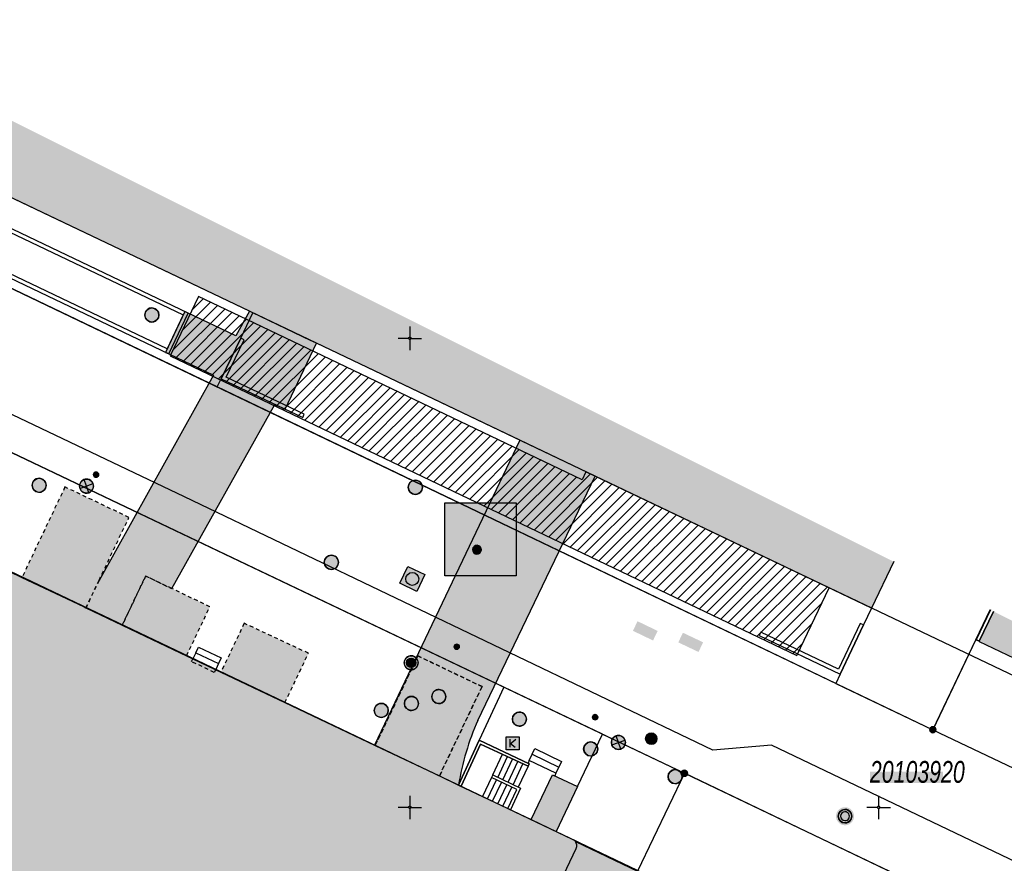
# Model space of a CAD drawing. Header units: metres. Extents: x 2695560 to 2696939, y 1260491 to 1262050.
# Tile 954 of 1005: x 2696630 to 2696683, y 1261772 to 1261817. Entities that reach past the tile are written whole.
import ezdxf

# ---------------------------------------------------------------- set-up
doc = ezdxf.new("R2010")
doc.units = ezdxf.units.M
doc.linetypes.add('AUSGEZOGEN', pattern=[0])
doc.linetypes.add('VERDECKT2_S2', pattern=[0.36, 0.2, -0.16])
for name, color, linetype in [('XR$1$AV_Flächen (EO)', 7, 'AUSGEZOGEN'), ('XR$1$AV_Gebäudeflächen (BB)', 7, 'AUSGEZOGEN'), ('XR$1$AV_Gebäudeflächen (EO)', 7, 'AUSGEZOGEN'), ('XR$1$AV_Gebäudeflächen ut.', 7, 'AUSGEZOGEN'), ('XR$1$AV_Grenzpunkte', 7, 'AUSGEZOGEN'), ('XR$1$AV_Koordinatennetzpunkte', 7, 'AUSGEZOGEN'), ('XR$1$AV_Lagefixpunkt-Nr.', 7, 'AUSGEZOGEN'), ('XR$1$AV_Lagefixpunkte', 7, 'AUSGEZOGEN'), ('XR$1$AV_Linien (BB)', 7, 'AUSGEZOGEN'), ('XR$1$AV_Linien (EO)', 7, 'AUSGEZOGEN'), ('XR$1$AV_Proj. ut. Gebäude', 7, 'AUSGEZOGEN'), ('XR$1$AW_LK_Schachtdeckel', 24, 'AUSGEZOGEN'), ('XR$1$EW_LK_Bauwerk_FL_Linie_Punkt', 1, 'AUSGEZOGEN'), ('XR$1$EW_LK_Knoten', 1, 'AUSGEZOGEN'), ('XR$1$Liegenschaftsgrenzen', 7, 'AUSGEZOGEN'), ('XR$1$PFAV', 255, 'AUSGEZOGEN'), ('XR$1$PFAW', 255, 'AUSGEZOGEN'), ('XR$1$PFEW', 255, 'AUSGEZOGEN'), ('XR$1$PFWA', 255, 'AUSGEZOGEN'), ('XR$1$PFWFM', 255, 'AUSGEZOGEN'), ('XR$1$RAEW', 8, 'AUSGEZOGEN'), ('XR$1$RP_Abstandslinie', 7, 'AUSGEZOGEN'), ('XR$1$TV_LK_KNOTEN', 92, 'AUSGEZOGEN'), ('XR$1$WA_LK_Absperrarmatur', 171, 'AUSGEZOGEN'), ('XR$1$WA_LK_Hydrant', 171, 'AUSGEZOGEN')]:
    doc.layers.add(name, color=color, linetype=linetype)
doc.styles.add('ARIAL', font='arial.ttf')

# ---------------------------------------------------------------- blocks, each defined once
blk = doc.blocks.new('COMPLEXOBJECT_68')
at = {"layer": 'XR$1$AV_Linien (BB)', "color": 7, "linetype": 'AUSGEZOGEN', "transparency": 33554687}
blk.add_lwpolyline([(6660.27, 11778.901), (6664.64, 11776.82), (6698.3, 11760.74)], dxfattribs=at)
for centre, radius, start, end in [((6697.054, 11758.016), 2.996, 19.3871, 65.4235), ((6697.06, 11757.976), 3.004, 333.5872, 20.1335)]:
    blk.add_arc(centre, radius, start, end, dxfattribs=at)
blk = doc.blocks.new('COMPLEXOBJECT_383')
at = {"layer": 'XR$1$AV_Linien (BB)', "color": 7, "linetype": 'AUSGEZOGEN', "transparency": 33554687}
blk.add_lwpolyline([(6698.751, 11764.221), (6669.281, 11778.316), (6666.161, 11778.056), (6637.977, 11791.549), (6603.966, 11807.759)], dxfattribs=at)
blk = doc.blocks.new('COMPLEXOBJECT_647')
at = {"layer": 'XR$1$AV_Linien (BB)', "color": 7, "linetype": 'AUSGEZOGEN', "transparency": 33554687}
blk.add_line((6677.89, 11779.14), (6702.33, 11767.49), dxfattribs=at)
blk.add_arc((6703.613, 11770.201), 2.999, 244.6713, 329.6215, dxfattribs=at)
blk = doc.blocks.new('COMPLEXOBJECT_1122')
at = {"layer": 'XR$1$AV_Linien (EO)', "color": 7, "linetype": 'AUSGEZOGEN', "transparency": 33554687}
blk.add_lwpolyline([(6650.412, 11755.058), (6650.587, 11755.367), (6658.872, 11772.818)], dxfattribs=at)
blk.add_arc((6658.562, 11772.963), 0.343, 334.889, 38.7337, dxfattribs=at)
blk = doc.blocks.new('COMPLEXOBJECT_1205')
at = {"layer": 'XR$1$Liegenschaftsgrenzen', "color": 7, "linetype": 'AUSGEZOGEN', "transparency": 33554687}
blk.add_line((6677.89, 11779.14), (6702.33, 11767.49), dxfattribs=at)
blk.add_arc((6703.613, 11770.201), 2.999, 244.6713, 329.6215, dxfattribs=at)
blk = doc.blocks.new('COMPLEXOBJECT_1206')
at = {"layer": 'XR$1$Liegenschaftsgrenzen', "color": 7, "linetype": 'AUSGEZOGEN', "transparency": 33554687}
blk.add_line((6698.3, 11760.74), (6664.64, 11776.82), dxfattribs=at)
for centre, radius, start, end in [((6697.054, 11758.016), 2.996, 19.3871, 65.4235), ((6697.06, 11757.976), 3.004, 333.5872, 20.1335)]:
    blk.add_arc(centre, radius, start, end, dxfattribs=at)
blk = doc.blocks.new('BWAV1')
at = {"layer": 'XR$1$PFAV', "transparency": 33554687}
blk.add_hatch(color=7, dxfattribs=at).paths.add_polyline_path([(0.67, 0), (0.656, 0.135), (0.616, 0.264), (0.55, 0.383), (0.462, 0.486), (0.354, 0.569), (0.233, 0.628), (0.101, 0.662), (-0.034, 0.669), (-0.168, 0.649), (-0.295, 0.602), (-0.41, 0.53), (-0.508, 0.436), (-0.586, 0.325), (-0.639, 0.201), (-0.667, 0.068), (-0.667, -0.068), (-0.639, -0.201), (-0.586, -0.325), (-0.508, -0.436), (-0.41, -0.53), (-0.295, -0.602), (-0.168, -0.649), (-0.034, -0.669), (0.101, -0.662), (0.233, -0.628), (0.354, -0.569), (0.462, -0.486), (0.55, -0.383), (0.616, -0.264), (0.656, -0.135)])
at = {"color": 7, "transparency": 33554687}
for radius, start, end in [(0.5, 91.19481, 268.80519), (0.326, 91.19481, 268.80519), (0.5, 268.80519, 91.19481), (0.326, 268.80519, 91.19481)]:
    blk.add_arc((0, 0), radius, start, end, dxfattribs=at)
at = {"layer": 'XR$1$PFAV', "transparency": 33554687}
blk.add_circle((0, 0), 0.5, dxfattribs=at)
blk = doc.blocks.new('BAV15')
at = {"layer": 'XR$1$PFAV', "transparency": 33554687}
blk.add_hatch(color=7, dxfattribs=at).paths.add_polyline_path([(0.5, 0), (0.49, 0.1), (0.46, 0.2), (0.41, 0.29), (0.34, 0.36), (0.26, 0.42), (0.17, 0.47), (0.08, 0.49), (-0.03, 0.5), (-0.13, 0.48), (-0.22, 0.45), (-0.31, 0.4), (-0.38, 0.33), (-0.44, 0.24), (-0.48, 0.15), (-0.5, 0.05), (-0.5, -0.05), (-0.48, -0.15), (-0.44, -0.24), (-0.38, -0.33), (-0.31, -0.4), (-0.22, -0.45), (-0.13, -0.48), (-0.03, -0.5), (0.08, -0.49), (0.17, -0.47), (0.26, -0.42), (0.34, -0.36), (0.41, -0.29), (0.46, -0.2), (0.49, -0.1)])
at = {"color": 7, "transparency": 33554687}
for start, end in [(90, 270), (270, 90)]:
    blk.add_arc((0, 0), 0.5, start, end, dxfattribs=at)
at = {"layer": 'XR$1$PFAV', "transparency": 33554687}
blk.add_circle((0, 0), 0.5, dxfattribs=at)
blk = doc.blocks.new('BAV2041')
at = {"color": 7, "transparency": 33554687}
for p, q in [((0, 0.5), (0, 0.05)), ((-0.05, 0), (-0.5, 0)), ((0.05, 0), (0.5, 0)), ((0, -0.05), (0, -0.5))]:
    blk.add_line(p, q, dxfattribs=at)
blk.add_circle((0, 0), 0.05, dxfattribs=at)
for start, end in [(90, 270), (270, 90)]:
    blk.add_arc((0, 0), 0.05, start, end, dxfattribs=at)
blk = doc.blocks.new('BAW2082')
at = {"layer": 'XR$1$PFAW', "transparency": 33554687}
blk.add_hatch(color=7, dxfattribs=at).paths.add_polyline_path([(0.509, -0.003), (0.499, 0.098), (0.469, 0.194), (0.42, 0.283), (0.354, 0.359), (0.274, 0.421), (0.183, 0.466), (0.085, 0.491), (-0.016, 0.496), (-0.116, 0.481), (-0.211, 0.446), (-0.297, 0.392), (-0.37, 0.323), (-0.428, 0.24), (-0.468, 0.147), (-0.488, 0.047), (-0.488, -0.054), (-0.468, -0.153), (-0.428, -0.246), (-0.37, -0.329), (-0.297, -0.398), (-0.211, -0.452), (-0.116, -0.487), (-0.016, -0.502), (0.085, -0.497), (0.183, -0.472), (0.274, -0.427), (0.354, -0.366), (0.42, -0.289), (0.469, -0.2), (0.499, -0.104)])
at = {"transparency": 33554687}
for start, end in [(91.19481, 268.80519), (268.80519, 91.19481)]:
    blk.add_arc((0.01, 0), 0.5, start, end, dxfattribs=at)
at = {"layer": 'XR$1$PFAW', "transparency": 33554687}
blk.add_circle((0.009, -0.003), 0.5, dxfattribs=at)
blk = doc.blocks.new('BAW2087')
at = {"lineweight": 25, "true_color": 0x000000, "transparency": 33554687}
h = blk.add_hatch(color=18, dxfattribs=at)
h.paths.add_polyline_path([(-0.5, 0.5), (-0.5, -0.5), (0.5, -0.5), (0.5, 0.5)])
h.paths.add_polyline_path([(0.337, -0.069), (0.316, -0.136), (0.282, -0.196), (0.237, -0.249), (0.182, -0.292), (0.119, -0.322), (0.052, -0.34), (-0.017, -0.343), (-0.086, -0.333), (-0.151, -0.309), (-0.21, -0.272), (-0.261, -0.224), (-0.301, -0.167), (-0.328, -0.103), (-0.342, -0.035), (-0.342, 0.035), (-0.328, 0.103), (-0.301, 0.167), (-0.261, 0.224), (-0.21, 0.272), (-0.151, 0.309), (-0.086, 0.333), (-0.017, 0.343), (0.052, 0.34), (0.119, 0.322), (0.182, 0.292), (0.237, 0.249), (0.282, 0.196), (0.316, 0.136), (0.337, 0.069), (0.344, 0)], flags=16)
at = {"layer": 'XR$1$PFAW', "lineweight": 25, "transparency": 33554687}
blk.add_hatch(color=7, dxfattribs=at).paths.add_polyline_path([(0.344, 0), (0.337, 0.069), (0.316, 0.136), (0.282, 0.196), (0.237, 0.249), (0.182, 0.292), (0.119, 0.322), (0.052, 0.34), (-0.017, 0.343), (-0.086, 0.333), (-0.151, 0.309), (-0.21, 0.272), (-0.261, 0.224), (-0.301, 0.167), (-0.328, 0.103), (-0.342, 0.035), (-0.342, -0.035), (-0.328, -0.103), (-0.301, -0.167), (-0.261, -0.224), (-0.21, -0.272), (-0.151, -0.309), (-0.086, -0.333), (-0.017, -0.343), (0.052, -0.34), (0.119, -0.322), (0.182, -0.292), (0.237, -0.249), (0.282, -0.196), (0.316, -0.136), (0.337, -0.069)])
at = {"lineweight": 25, "transparency": 33554687}
for p, q in [((-0.5, 0.5, 0.993), (0.5, 0.5, 0.993)), ((-0.5, -0.5, 0.993), (-0.5, 0.5, 0.993)), ((0.5, 0.5, 0.993), (0.5, -0.5, 0.993)), ((0.5, -0.5, 0.993), (-0.5, -0.5, 0.993))]:
    blk.add_line(p, q, dxfattribs=at)
blk.add_circle((0, 0), 0.344, dxfattribs=at)
at = {"layer": 'XR$1$PFAW', "lineweight": 25, "transparency": 33554687}
blk.add_line((-0.5, 0.5), (0.5, 0.5), dxfattribs=at)
at = {"layer": 'XR$1$PFAW', "color": 31, "lineweight": 25, "transparency": 33554687}
for p, q in [((-0.5, -0.5), (-0.5, 0.5)), ((0.5, 0.5), (0.5, -0.5)), ((0.5, -0.5), (-0.5, -0.5))]:
    blk.add_line(p, q, dxfattribs=at)
at = {"layer": 'XR$1$PFAW', "lineweight": 25, "transparency": 33554687}
blk.add_circle((0, 0), 0.344, dxfattribs=at)
blk = doc.blocks.new('BAW2088')
at = {"layer": 'XR$1$PFAW', "transparency": 33554687}
blk.add_hatch(color=253, dxfattribs=at).paths.add_polyline_path([(0.51, 0), (0.5, 0.101), (0.47, 0.197), (0.421, 0.286), (0.355, 0.362), (0.275, 0.424), (0.184, 0.469), (0.086, 0.494), (-0.015, 0.499), (-0.115, 0.484), (-0.21, 0.449), (-0.296, 0.395), (-0.369, 0.326), (-0.427, 0.243), (-0.467, 0.15), (-0.487, 0.051), (-0.487, -0.051), (-0.467, -0.15), (-0.427, -0.243), (-0.369, -0.326), (-0.296, -0.395), (-0.21, -0.449), (-0.115, -0.484), (-0.015, -0.499), (0.086, -0.494), (0.184, -0.469), (0.275, -0.424), (0.355, -0.362), (0.421, -0.286), (0.47, -0.197), (0.5, -0.101)])
at = {"transparency": 33554687}
for start, end in [(91.19481, 268.80519), (268.80519, 91.19481)]:
    blk.add_arc((0.01, 0), 0.5, start, end, dxfattribs=at)
at = {"layer": 'XR$1$PFAW', "transparency": 33554687}
blk.add_circle((0.01, 0), 0.5, dxfattribs=at)
blk = doc.blocks.new('BWA2009')
at = {"true_color": 0x000000, "transparency": 33554687}
blk.add_hatch(color=18, dxfattribs=at).paths.add_polyline_path([(0.333, 0), (0.327, 0.067), (0.306, 0.131), (0.274, 0.19), (0.23, 0.242), (0.176, 0.283), (0.116, 0.313), (0.05, 0.329), (-0.017, 0.333), (-0.084, 0.323), (-0.147, 0.299), (-0.204, 0.264), (-0.253, 0.217), (-0.291, 0.162), (-0.318, 0.1), (-0.332, 0.034), (-0.332, -0.034), (-0.318, -0.1), (-0.291, -0.162), (-0.253, -0.217), (-0.204, -0.264), (-0.147, -0.299), (-0.084, -0.323), (-0.017, -0.333), (0.05, -0.329), (0.116, -0.313), (0.176, -0.283), (0.23, -0.242), (0.274, -0.19), (0.306, -0.131), (0.327, -0.067)])
at = {"layer": 'XR$1$PFWA', "transparency": 33554687}
blk.add_hatch(color=7, dxfattribs=at).paths.add_polyline_path([(0.5, 0), (0.49, 0.101), (0.459, 0.197), (0.41, 0.286), (0.344, 0.362), (0.264, 0.424), (0.174, 0.469), (0.076, 0.494), (-0.025, 0.499), (-0.125, 0.484), (-0.22, 0.449), (-0.306, 0.395), (-0.379, 0.326), (-0.437, 0.243), (-0.477, 0.15), (-0.497, 0.051), (-0.497, -0.051), (-0.477, -0.15), (-0.437, -0.243), (-0.379, -0.326), (-0.306, -0.395), (-0.22, -0.449), (-0.125, -0.484), (-0.025, -0.499), (0.076, -0.494), (0.174, -0.469), (0.264, -0.424), (0.344, -0.362), (0.41, -0.286), (0.459, -0.197), (0.49, -0.101)])
at = {"transparency": 33554687}
blk.add_circle((0, 0), 0.333, dxfattribs=at)
for start, end in [(90, 180), (180, 270), (0, 90), (270, 0)]:
    blk.add_arc((0, 0), 0.5, start, end, dxfattribs=at)
at = {"layer": 'XR$1$PFWA', "transparency": 33554687}
blk.add_circle((0, 0), 0.5, dxfattribs=at)
blk = doc.blocks.new('BWA965')
at = {"layer": 'XR$1$PFWA', "transparency": 33554687}
blk.add_hatch(color=7, dxfattribs=at).paths.add_polyline_path([(0, 0.5), (-0.05, 0.5), (-0.1, 0.49), (-0.15, 0.48), (-0.2, 0.46), (-0.24, 0.44), (-0.29, 0.41), (-0.33, 0.38), (-0.36, 0.34), (-0.4, 0.31), (-0.42, 0.26), (-0.45, 0.22), (-0.47, 0.17), (-0.48, 0.13), (-0.49, 0.08), (-0.5, 0.03), (-0.5, -0.03), (-0.49, -0.08), (-0.48, -0.13), (-0.47, -0.17), (-0.45, -0.22), (-0.42, -0.26), (-0.4, -0.31), (-0.36, -0.34), (-0.33, -0.38), (-0.29, -0.41), (-0.24, -0.44), (-0.2, -0.46), (-0.15, -0.48), (-0.1, -0.49), (-0.05, -0.5), (0, -0.5), (0.05, -0.5), (0.1, -0.49), (0.15, -0.48), (0.2, -0.46), (0.24, -0.44), (0.29, -0.41), (0.33, -0.38), (0.36, -0.34), (0.4, -0.31), (0.42, -0.26), (0.45, -0.22), (0.47, -0.17), (0.48, -0.13), (0.49, -0.08), (0.5, -0.03), (0.5, 0.03), (0.49, 0.08), (0.48, 0.13), (0.47, 0.17), (0.45, 0.22), (0.42, 0.26), (0.4, 0.31), (0.36, 0.34), (0.33, 0.38), (0.29, 0.41), (0.24, 0.44), (0.2, 0.46), (0.15, 0.48), (0.1, 0.49), (0.05, 0.5)])
at = {"transparency": 33554687}
blk.add_line((0, 0.5), (0, -0.5), dxfattribs=at)
for start, end in [(90, 270), (270, 90)]:
    blk.add_arc((0, 0), 0.5, start, end, dxfattribs=at)
blk = doc.blocks.new('BEW15')
at = {"layer": 'XR$1$PFEW', "transparency": 33554687}
h = blk.add_hatch(color=7, dxfattribs=at)
h.paths.add_polyline_path([(-0.5, 0), (-0.497, -0.05), (-0.489, -0.1), (-0.477, -0.15), (-0.459, -0.197), (-0.437, -0.242), (-0.41, -0.285), (-0.379, -0.326), (-0.344, -0.362), (-0.306, -0.395), (-0.264, -0.424), (-0.22, -0.449), (-0.173, -0.469), (-0.125, -0.484), (-0.075, -0.494), (-0.025, -0.499), (0.026, -0.499), (0.076, -0.494), (0.126, -0.484), (0.174, -0.469), (0.22, -0.449), (0.265, -0.424), (0.306, -0.395), (0.345, -0.362), (0.38, -0.326), (0.411, -0.285), (0.437, -0.242), (0.46, -0.197), (0.477, -0.15), (0.49, -0.1), (0.498, -0.05), (0.5, 0), (0.498, 0.051), (0.49, 0.101), (0.477, 0.15), (0.46, 0.197), (0.437, 0.243), (0.411, 0.286), (0.38, 0.326), (0.345, 0.363), (0.306, 0.396), (0.265, 0.424), (0.22, 0.449), (0.174, 0.469), (0.126, 0.484), (0.076, 0.494), (0.026, 0.5), (-0.025, 0.5), (-0.075, 0.494), (-0.125, 0.484), (-0.173, 0.469), (-0.22, 0.449), (-0.264, 0.424), (-0.306, 0.396), (-0.344, 0.363), (-0.379, 0.326), (-0.41, 0.286), (-0.437, 0.243), (-0.459, 0.197), (-0.477, 0.15), (-0.489, 0.101), (-0.497, 0.051)])
h.paths.add_polyline_path([(0.01, 0.001), (0.01, 0), (0.01, -0.001), (0.01, -0.002), (0.01, -0.003), (0.009, -0.004), (0.009, -0.005), (0.009, -0.006), (0.008, -0.006), (0.007, -0.007), (0.006, -0.008), (0.006, -0.008), (0.005, -0.009), (0.004, -0.009), (0.003, -0.01), (0.002, -0.01), (0.001, -0.01), (0, -0.01), (-0.001, -0.01), (-0.002, -0.01), (-0.003, -0.009), (-0.004, -0.009), (-0.005, -0.008), (-0.006, -0.008), (-0.007, -0.007), (-0.007, -0.006), (-0.008, -0.006), (-0.008, -0.005), (-0.009, -0.004), (-0.009, -0.003), (-0.009, -0.002), (-0.01, -0.001), (-0.01, 0), (-0.01, 0.001), (-0.009, 0.002), (-0.009, 0.003), (-0.009, 0.004), (-0.008, 0.005), (-0.008, 0.006), (-0.007, 0.007), (-0.007, 0.007), (-0.006, 0.008), (-0.005, 0.009), (-0.004, 0.009), (-0.003, 0.01), (-0.002, 0.01), (-0.001, 0.01), (0, 0.01), (0.001, 0.01), (0.002, 0.01), (0.003, 0.01), (0.004, 0.01), (0.005, 0.009), (0.006, 0.009), (0.006, 0.008), (0.007, 0.007), (0.008, 0.007), (0.009, 0.006), (0.009, 0.005), (0.009, 0.004), (0.01, 0.003), (0.01, 0.002)], flags=16)
at = {"color": 1, "transparency": 33554687}
for start, end in [(0, 180), (180, 0)]:
    blk.add_arc((0, 0), 0.5, start, end, dxfattribs=at)
at = {"layer": 'XR$1$PFEW', "transparency": 33554687}
blk.add_circle((0, 0), 0.5, dxfattribs=at)
blk = doc.blocks.new('BEWLP2549_S')
at = {"layer": 'XR$1$PFEW', "transparency": 33554687}
blk.add_hatch(color=7, dxfattribs=at).paths.add_polyline_path([(0.5, 0), (0.49, 0.101), (0.459, 0.197), (0.41, 0.286), (0.344, 0.362), (0.264, 0.424), (0.174, 0.469), (0.076, 0.494), (-0.025, 0.499), (-0.125, 0.484), (-0.22, 0.449), (-0.306, 0.395), (-0.379, 0.326), (-0.437, 0.243), (-0.477, 0.15), (-0.497, 0.051), (-0.497, -0.051), (-0.477, -0.15), (-0.437, -0.243), (-0.379, -0.326), (-0.306, -0.395), (-0.22, -0.449), (-0.125, -0.484), (-0.025, -0.499), (0.076, -0.494), (0.174, -0.469), (0.264, -0.424), (0.344, -0.362), (0.41, -0.286), (0.459, -0.197), (0.49, -0.101)])
at = {"color": 1, "transparency": 33554687}
for p, q in [((0.354, -0.354), (-0.354, 0.354)), ((-0.354, -0.354), (0.354, 0.354))]:
    blk.add_line(p, q, dxfattribs=at)
for start, end in [(91.38095, 268.61905), (268.61905, 91.38095)]:
    blk.add_arc((0, 0), 0.5, start, end, dxfattribs=at)
at = {"layer": 'XR$1$PFEW', "transparency": 33554687}
blk.add_circle((0, 0), 0.5, dxfattribs=at)
blk = doc.blocks.new('BEW957')
at = {"layer": 'XR$1$RAEW', "transparency": 33554687}
blk.add_hatch(color=1, dxfattribs=at).paths.add_polyline_path([(-0.5, 0), (-0.5, -0.05), (-0.49, -0.1), (-0.48, -0.15), (-0.46, -0.2), (-0.44, -0.24), (-0.41, -0.29), (-0.38, -0.33), (-0.34, -0.36), (-0.31, -0.4), (-0.26, -0.42), (-0.22, -0.45), (-0.17, -0.47), (-0.13, -0.48), (-0.08, -0.49), (-0.03, -0.5), (0.03, -0.5), (0.08, -0.49), (0.13, -0.48), (0.17, -0.47), (0.22, -0.45), (0.26, -0.42), (0.31, -0.4), (0.34, -0.36), (0.38, -0.33), (0.41, -0.29), (0.44, -0.24), (0.46, -0.2), (0.48, -0.15), (0.49, -0.1), (0.5, -0.05), (0.5, 0), (0.5, 0.05), (0.49, 0.1), (0.48, 0.15), (0.46, 0.2), (0.44, 0.24), (0.41, 0.29), (0.38, 0.33), (0.34, 0.36), (0.31, 0.4), (0.26, 0.42), (0.22, 0.45), (0.17, 0.47), (0.13, 0.48), (0.08, 0.49), (0.03, 0.5), (-0.03, 0.5), (-0.08, 0.49), (-0.13, 0.48), (-0.17, 0.47), (-0.22, 0.45), (-0.26, 0.42), (-0.31, 0.4), (-0.34, 0.36), (-0.38, 0.33), (-0.41, 0.29), (-0.44, 0.24), (-0.46, 0.2), (-0.48, 0.15), (-0.49, 0.1), (-0.5, 0.05)])
at = {"color": 1, "transparency": 33554687}
for start, end in [(90, 180), (180, 270), (0, 90), (270, 0)]:
    blk.add_arc((0, 0), 0.5, start, end, dxfattribs=at)
at = {"layer": 'XR$1$RAEW', "color": 1, "transparency": 33554687}
blk.add_circle((0, 0), 0.5, dxfattribs=at)
blk = doc.blocks.new('BTV1')
at = {"layer": 'XR$1$PFWFM', "transparency": 33554687}
blk.add_hatch(color=7, dxfattribs=at).paths.add_polyline_path([(-0.5, 0.5), (-0.5, -0.5), (0.5, -0.5), (0.5, 0.5)])
at = {"color": 92, "transparency": 33554687}
for p, q in [((-0.219, 0.321), (-0.219, -0.298)), ((-0.208, -0.05), (0.23, 0.31)), ((-0.159, 0.001), (0.192, -0.283))]:
    blk.add_line(p, q, dxfattribs=at)
blk.add_polyline3d([(-0.5, 0.5, 0.993), (0.5, 0.5, 0.993), (0.5, -0.5, 0.993), (-0.5, -0.5, 0.993)], close=True, dxfattribs=at)

msp = doc.modelspace()

# ---------------------------------------------------------------- hatches: boundary and pattern name
at = {"transparency": 33554687}
for points in [[(2696652.832, 1261791.048), (2696652.832, 1261787.147), (2696656.647, 1261787.147), (2696656.647, 1261791.048)], [(2696663.113, 1261784.733), (2696662.867, 1261784.223), (2696663.939, 1261783.707), (2696664.185, 1261784.217)], [(2696665.531, 1261784.121), (2696665.287, 1261783.606), (2696666.365, 1261783.095), (2696666.609, 1261783.61)], [(2696675.505, 1261776.71), (2696675.505, 1261776.107), (2696679.402, 1261776.107), (2696679.402, 1261776.71)]]:
    msp.add_hatch(color=7, dxfattribs=at).paths.add_polyline_path(points)
at = {"layer": 'XR$1$AV_Gebäudeflächen (BB)', "true_color": 0xd2d2d2, "transparency": 33554687}
for points in [[(2696676.774, 1261787.911), (2696585.469, 1261833.528), (2696583.477, 1261829.354), (2696586.7, 1261827.819), (2696642.418, 1261801.255), (2696642.597, 1261801.17), (2696645.68, 1261799.7), (2696645.988, 1261799.553), (2696656.839, 1261794.38), (2696660.856, 1261792.465), (2696675.595, 1261785.438)], [(2696663.111, 1261771.407), (2696659.799, 1261772.988), (2696659.817, 1261773.025), (2696658.772, 1261773.524), (2696659.911, 1261775.917), (2696658.574, 1261776.553), (2696657.436, 1261774.16), (2696653.571, 1261775.998), (2696652.548, 1261776.485), (2696649.125, 1261778.113), (2696649.089, 1261778.13), (2696644.312, 1261780.402), (2696640.9, 1261782.025), (2696639.067, 1261782.897), (2696636.865, 1261783.944), (2696635.637, 1261784.528), (2696633.699, 1261785.45), (2696633.603, 1261785.496), (2696630.288, 1261787.072), (2696628.258, 1261788.038), (2696628.157, 1261788.086), (2696624.736, 1261789.719), (2696622.832, 1261790.627), (2696619.394, 1261792.268), (2696617.479, 1261793.182), (2696614.037, 1261794.824), (2696609.43, 1261797.023), (2696606.02, 1261798.65), (2696604.459, 1261799.395), (2696602.645, 1261800.261), (2696602.633, 1261800.267), (2696602.62, 1261800.272), (2696602.608, 1261800.277), (2696602.595, 1261800.281), (2696602.582, 1261800.285), (2696602.569, 1261800.289), (2696602.556, 1261800.292), (2696602.543, 1261800.294), (2696602.529, 1261800.297), (2696602.516, 1261800.298), (2696602.502, 1261800.3), (2696602.489, 1261800.301), (2696602.476, 1261800.301), (2696602.462, 1261800.301), (2696602.449, 1261800.3), (2696602.435, 1261800.299), (2696602.422, 1261800.298), (2696602.408, 1261800.296), (2696602.395, 1261800.294), (2696602.382, 1261800.291), (2696602.369, 1261800.288), (2696602.356, 1261800.284), (2696602.343, 1261800.28), (2696602.33, 1261800.276), (2696602.317, 1261800.271), (2696602.305, 1261800.266), (2696602.293, 1261800.26), (2696602.281, 1261800.254), (2696602.269, 1261800.247), (2696602.257, 1261800.24), (2696602.246, 1261800.233), (2696602.24, 1261800.229), (2696602.235, 1261800.226), (2696602.23, 1261800.222), (2696602.224, 1261800.218), (2696602.219, 1261800.214), (2696602.214, 1261800.21), (2696602.209, 1261800.205), (2696602.204, 1261800.201), (2696602.199, 1261800.197), (2696602.194, 1261800.192), (2696602.189, 1261800.188), (2696602.184, 1261800.183), (2696602.18, 1261800.179), (2696602.175, 1261800.174), (2696602.171, 1261800.169), (2696602.166, 1261800.164), (2696602.162, 1261800.159), (2696602.158, 1261800.154), (2696602.154, 1261800.149), (2696602.15, 1261800.144), (2696602.146, 1261800.138), (2696602.142, 1261800.133), (2696602.138, 1261800.127), (2696602.134, 1261800.122), (2696602.131, 1261800.116), (2696602.127, 1261800.111), (2696602.124, 1261800.105), (2696602.12, 1261800.099), (2696602.117, 1261800.094), (2696602.114, 1261800.088), (2696602.111, 1261800.082), (2696602.06, 1261799.975), (2696600.507, 1261796.686), (2696600.435, 1261796.533), (2696600.35, 1261796.352), (2696596.831, 1261788.898), (2696592.555, 1261779.839), (2696592.456, 1261779.886), (2696588.46, 1261771.502), (2696588.56, 1261771.454), (2696585.542, 1261765.12), (2696585.402, 1261764.828), (2696570.886, 1261734.362), (2696569.018, 1261730.442), (2696567.263, 1261726.759), (2696559.856, 1261726.69), (2696559.846, 1261726.69), (2696559.835, 1261726.689), (2696559.825, 1261726.688), (2696559.815, 1261726.686), (2696559.804, 1261726.685), (2696559.794, 1261726.682), (2696559.784, 1261726.68), (2696559.774, 1261726.677), (2696559.764, 1261726.674), (2696559.755, 1261726.67), (2696559.745, 1261726.666), (2696559.736, 1261726.662), (2696559.726, 1261726.657), (2696559.717, 1261726.652), (2696559.708, 1261726.647), (2696559.7, 1261726.641), (2696559.691, 1261726.635), (2696559.683, 1261726.629), (2696559.675, 1261726.623), (2696559.667, 1261726.616), (2696559.659, 1261726.609), (2696559.652, 1261726.601), (2696559.645, 1261726.594), (2696559.638, 1261726.586), (2696559.632, 1261726.578), (2696559.625, 1261726.57), (2696559.62, 1261726.561), (2696559.614, 1261726.552), (2696559.609, 1261726.543), (2696559.604, 1261726.534), (2696559.599, 1261726.525), (2696553.918, 1261714.551), (2696549.424, 1261705.081), (2696549.42, 1261705.071), (2696549.416, 1261705.062), (2696549.412, 1261705.052), (2696549.409, 1261705.042), (2696549.406, 1261705.032), (2696549.404, 1261705.022), (2696549.402, 1261705.012), (2696549.4, 1261705.002), (2696549.398, 1261704.991), (2696549.397, 1261704.981), (2696549.397, 1261704.971), (2696549.396, 1261704.96), (2696549.396, 1261704.95), (2696549.397, 1261704.939), (2696549.398, 1261704.929), (2696549.399, 1261704.919), (2696549.4, 1261704.908), (2696549.402, 1261704.898), (2696549.404, 1261704.888), (2696549.407, 1261704.878), (2696549.41, 1261704.868), (2696549.413, 1261704.858), (2696549.417, 1261704.848), (2696549.421, 1261704.839), (2696549.425, 1261704.829), (2696549.43, 1261704.82), (2696549.435, 1261704.811), (2696549.44, 1261704.802), (2696549.446, 1261704.793), (2696549.452, 1261704.784), (2696549.458, 1261704.776), (2696556.702, 1261695.507), (2696557.355, 1261694.671), (2696571.116, 1261677.061), (2696571.121, 1261677.052), (2696571.127, 1261677.043), (2696571.132, 1261677.034), (2696571.138, 1261677.026), (2696571.145, 1261677.017), (2696571.151, 1261677.009), (2696571.158, 1261677.001), (2696571.165, 1261676.994), (2696571.173, 1261676.987), (2696571.181, 1261676.98), (2696571.189, 1261676.973), (2696571.197, 1261676.966), (2696571.205, 1261676.96), (2696571.214, 1261676.954), (2696571.223, 1261676.949), (2696571.232, 1261676.943), (2696571.241, 1261676.938), (2696571.25, 1261676.934), (2696571.26, 1261676.93), (2696571.269, 1261676.926), (2696571.279, 1261676.922), (2696571.289, 1261676.919), (2696571.299, 1261676.916), (2696571.309, 1261676.913), (2696571.32, 1261676.911), (2696571.33, 1261676.909), (2696571.34, 1261676.908), (2696571.351, 1261676.907), (2696571.361, 1261676.906), (2696571.372, 1261676.906), (2696571.382, 1261676.906), (2696602.675, 1261677.55), (2696606.68, 1261677.638), (2696609.822, 1261684.319), (2696611.125, 1261684.316), (2696626.457, 1261684.617), (2696628.387, 1261688.686), (2696656.435, 1261689.221), (2696656.603, 1261689.224), (2696659.9, 1261696.192), (2696659.807, 1261696.313), (2696658.555, 1261697.95), (2696665.629, 1261712.848), (2696660.414, 1261719.517), (2696661.018, 1261719.985), (2696661.303, 1261720.991), (2696659.367, 1261723.475), (2696658.313, 1261723.454), (2696657.706, 1261722.979), (2696656.277, 1261724.807), (2696654.905, 1261724.775), (2696654.895, 1261724.858), (2696654.881, 1261724.981), (2696655.019, 1261725.27), (2696661.375, 1261738.563), (2696658.848, 1261745.397), (2696661.04, 1261749.965), (2696660.895, 1261750.345), (2696660.465, 1261750.548), (2696654.501, 1261753.407)], [(2696705.046, 1261773.787), (2696682.088, 1261785.257), (2696681.331, 1261783.672), (2696681.325, 1261783.66), (2696684.312, 1261782.231), (2696683.962, 1261781.5), (2696704.113, 1261771.836)]]:
    msp.add_hatch(color=254, dxfattribs=at).paths.add_polyline_path(points)
at = {"layer": 'XR$1$AV_Gebäudeflächen (EO)', "true_color": 0xebebeb, "transparency": 33554687}
for points in [[(2696630.288, 1261787.072), (2696633.603, 1261785.496), (2696633.699, 1261785.45), (2696634.395, 1261786.912), (2696635.991, 1261790.268), (2696632.58, 1261791.891)], [(2696636.865, 1261783.944), (2696639.067, 1261782.897), (2696640.308, 1261785.505), (2696638.28, 1261786.474), (2696636.881, 1261787.142), (2696635.637, 1261784.528)], [(2696640.9, 1261782.025), (2696644.312, 1261780.402), (2696645.563, 1261783.028), (2696642.137, 1261784.624)], [(2696649.125, 1261778.113), (2696652.548, 1261776.485), (2696654.819, 1261781.249), (2696651.401, 1261782.887)]]:
    msp.add_hatch(color=7, dxfattribs=at).paths.add_polyline_path(points)
at = {"layer": 'XR$1$AV_Gebäudeflächen ut.', "true_color": 0xf5f5f5, "transparency": 33554687}
for points in [[(2696638.28, 1261786.474), (2696643.773, 1261796.292), (2696644.316, 1261796.034), (2696645.988, 1261799.553), (2696645.68, 1261799.7), (2696642.597, 1261801.17), (2696642.418, 1261801.255), (2696641.685, 1261799.944), (2696639.154, 1261801.156), (2696638.973, 1261801.242), (2696637.936, 1261799.065), (2696638.116, 1261798.979), (2696640.509, 1261797.842), (2696634.395, 1261786.912), (2696633.699, 1261785.45), (2696635.637, 1261784.528), (2696636.881, 1261787.142)], [(2696654.589, 1261779.451), (2696660.856, 1261792.465), (2696656.839, 1261794.38), (2696649.089, 1261778.13), (2696649.125, 1261778.113), (2696651.401, 1261782.887), (2696654.819, 1261781.249), (2696652.548, 1261776.485), (2696653.571, 1261775.998), (2696653.59, 1261776.113), (2696653.61, 1261776.228), (2696653.631, 1261776.342), (2696653.653, 1261776.456), (2696653.676, 1261776.57), (2696653.7, 1261776.684), (2696653.725, 1261776.798), (2696653.751, 1261776.912), (2696653.777, 1261777.025), (2696653.805, 1261777.138), (2696653.833, 1261777.251), (2696653.862, 1261777.364), (2696653.893, 1261777.476), (2696653.924, 1261777.589), (2696653.956, 1261777.7), (2696653.989, 1261777.812), (2696654.022, 1261777.924), (2696654.057, 1261778.035), (2696654.093, 1261778.146), (2696654.129, 1261778.256), (2696654.167, 1261778.366), (2696654.205, 1261778.476), (2696654.244, 1261778.586), (2696654.284, 1261778.695), (2696654.325, 1261778.804), (2696654.367, 1261778.913), (2696654.41, 1261779.021), (2696654.453, 1261779.129), (2696654.498, 1261779.237), (2696654.543, 1261779.344)]]:
    msp.add_hatch(color=7, dxfattribs=at).paths.add_polyline_path(points)
at = {"layer": 'XR$1$AV_Proj. ut. Gebäude', "transparency": 33554687}
h = msp.add_hatch(dxfattribs=at)
h.set_pattern_fill('SCHRAFFUR_601', color=255, scale=0.2, style=0, pattern_type=2)
h.set_pattern_definition([(45, (2695855, 1261000), (-0.5656854, 0.5656854), []), (45, (2695854.71716, 1261000.28284), (-0.5656854, 0.5656854), [])])
h.paths.add_polyline_path([(2696639.7, 1261802.043), (2696638.19, 1261798.885), (2696671.612, 1261782.903), (2696673.338, 1261786.514), (2696660.361, 1261792.701), (2696660.152, 1261792.263), (2696642.271, 1261800.813)], flags=0)

# ---------------------------------------------------------------- linework, layer by layer
at = {"color": 24, "lineweight": -3, "transparency": 33554687}
msp.add_lwpolyline([(2696652.832, 1261791.048), (2696656.647, 1261791.048), (2696656.647, 1261787.147), (2696652.832, 1261787.147), (2696652.832, 1261791.048)], close=True, dxfattribs=at)
at = {"layer": 'XR$1$AV_Flächen (EO)', "color": 7, "linetype": 'AUSGEZOGEN', "transparency": 33554687}
for p, q in [((2696644.316, 1261796.034), (2696645.988, 1261799.553)), ((2696638.28, 1261786.474), (2696643.773, 1261796.292)), ((2696643.773, 1261796.292), (2696644.316, 1261796.034)), ((2696656.839, 1261794.38), (2696649.089, 1261778.13)), ((2696660.856, 1261792.465), (2696656.839, 1261794.38)), ((2696654.589, 1261779.451), (2696660.856, 1261792.465)), ((2696633.699, 1261785.45), (2696635.637, 1261784.528)), ((2696681.331, 1261783.672), (2696682.088, 1261785.257)), ((2696635.637, 1261784.528), (2696636.865, 1261783.944)), ((2696636.865, 1261783.944), (2696639.067, 1261782.897)), ((2696640.9, 1261782.025), (2696644.312, 1261780.402)), ((2696649.089, 1261778.13), (2696649.125, 1261778.113)), ((2696649.125, 1261778.113), (2696652.548, 1261776.485)), ((2696652.548, 1261776.485), (2696653.571, 1261775.998))]:
    msp.add_line(p, q, dxfattribs=at)
at = {"layer": 'XR$1$AV_Flächen (EO)', "color": 7, "linetype": 'VERDECKT2_S2', "transparency": 33554687}
msp.add_line((2696634.395, 1261786.912), (2696633.699, 1261785.45), dxfattribs=at)
at = {"layer": 'XR$1$AV_Flächen (EO)', "color": 7, "linetype": 'AUSGEZOGEN', "transparency": 33554687}
for points in [[(2696618.377, 1261810.843), (2696638.887, 1261801.062), (2696638.022, 1261799.246), (2696617.519, 1261809.045), (2696617.433, 1261808.865), (2696638.116, 1261798.979), (2696639.154, 1261801.156), (2696618.463, 1261811.024), (2696618.377, 1261810.843)], [(2696645.343, 1261795.768), (2696641.177, 1261797.746), (2696642.129, 1261799.731), (2696641.949, 1261799.818), (2696640.91, 1261797.652), (2696645.257, 1261795.587), (2696645.343, 1261795.768)], [(2696675.166, 1261784.534), (2696674.985, 1261784.619), (2696673.83, 1261782.176), (2696669.69, 1261784.155), (2696669.604, 1261783.975), (2696673.925, 1261781.909), (2696675.166, 1261784.534)], [(2696657.274, 1261777.005), (2696657.337, 1261777.141), (2696654.673, 1261778.39), (2696653.571, 1261775.998), (2696653.708, 1261775.935), (2696654.746, 1261778.19), (2696657.274, 1261777.005)]]:
    msp.add_lwpolyline(points, close=True, dxfattribs=at)
for points in [[(2696639.154, 1261801.156), (2696638.973, 1261801.242), (2696637.936, 1261799.065), (2696638.116, 1261798.979)], [(2696642.418, 1261801.255), (2696641.685, 1261799.944), (2696639.154, 1261801.156)], [(2696645.988, 1261799.553), (2696645.68, 1261799.7), (2696642.597, 1261801.17), (2696642.418, 1261801.255)], [(2696638.116, 1261798.979), (2696640.509, 1261797.842), (2696634.395, 1261786.912)], [(2696630.288, 1261787.072), (2696633.603, 1261785.496), (2696633.699, 1261785.45)], [(2696681.931, 1261785.335), (2696681.172, 1261783.748), (2696681.331, 1261783.672)]]:
    msp.add_lwpolyline(points, dxfattribs=at)
at = {"layer": 'XR$1$AV_Flächen (EO)', "color": 7, "linetype": 'VERDECKT2_S2', "transparency": 33554687}
for points in [[(2696633.699, 1261785.45), (2696634.395, 1261786.912), (2696635.991, 1261790.268), (2696632.58, 1261791.891), (2696630.288, 1261787.072)], [(2696635.637, 1261784.528), (2696636.881, 1261787.142), (2696638.28, 1261786.474)], [(2696639.067, 1261782.897), (2696640.308, 1261785.505), (2696638.28, 1261786.474), (2696636.881, 1261787.142), (2696635.637, 1261784.528)], [(2696644.312, 1261780.402), (2696645.563, 1261783.028), (2696642.137, 1261784.624), (2696640.9, 1261782.025)], [(2696649.125, 1261778.113), (2696651.401, 1261782.887), (2696654.819, 1261781.249), (2696652.548, 1261776.485)], [(2696652.548, 1261776.485), (2696654.819, 1261781.249), (2696651.401, 1261782.887), (2696649.125, 1261778.113)]]:
    msp.add_lwpolyline(points, dxfattribs=at)
at = {"layer": 'XR$1$AV_Flächen (EO)', "color": 7, "linetype": 'AUSGEZOGEN', "transparency": 33554687}
msp.add_arc((2696667.838, 1261773.668), 14.456, 156.4209, 170.7264, dxfattribs=at)
at = {"layer": 'XR$1$AV_Linien (BB)', "color": 7, "linetype": 'AUSGEZOGEN', "transparency": 33554687}
for p, q in [((2696655.975, 1261781.218), (2696608.754, 1261803.705)), ((2696673.695, 1261781.423), (2696640.702, 1261797.219)), ((2696676.774, 1261787.911), (2696675.595, 1261785.438)), ((2696681.92, 1261785.341), (2696681.16, 1261783.754)), ((2696682.088, 1261785.257), (2696681.331, 1261783.672)), ((2696681.16, 1261783.754), (2696678.86, 1261778.95)), ((2696681.331, 1261783.672), (2696681.16, 1261783.754)), ((2696661.24, 1261778.711), (2696655.975, 1261781.218)), ((2696673.695, 1261781.423), (2696678.86, 1261778.95)), ((2696659.911, 1261775.917), (2696661.24, 1261778.711))]:
    msp.add_line(p, q, dxfattribs=at)
for points in [[(2696640.702, 1261797.219), (2696629.88, 1261802.4), (2696577.45, 1261827.35), (2696574.788, 1261828.622)], [(2696642.597, 1261801.17), (2696642.418, 1261801.255), (2696586.7, 1261827.819)], [(2696640.702, 1261797.219), (2696640.91, 1261797.652), (2696641.949, 1261799.818), (2696642.597, 1261801.17)], [(2696675.595, 1261785.438), (2696660.856, 1261792.465), (2696656.839, 1261794.38), (2696645.988, 1261799.553), (2696645.68, 1261799.7), (2696642.597, 1261801.17)], [(2696604.459, 1261799.395), (2696606.02, 1261798.65), (2696609.43, 1261797.023), (2696614.037, 1261794.824), (2696617.479, 1261793.182), (2696619.394, 1261792.268), (2696622.832, 1261790.627), (2696624.736, 1261789.719), (2696628.157, 1261788.086), (2696628.258, 1261788.038), (2696630.288, 1261787.072), (2696633.603, 1261785.496), (2696633.699, 1261785.45), (2696635.637, 1261784.528), (2696636.865, 1261783.944), (2696639.067, 1261782.897), (2696640.9, 1261782.025), (2696644.312, 1261780.402), (2696649.089, 1261778.13), (2696649.125, 1261778.113), (2696652.548, 1261776.485), (2696653.571, 1261775.998)], [(2696675.595, 1261785.438), (2696675.166, 1261784.534), (2696673.925, 1261781.909), (2696673.695, 1261781.423)], [(2696681.331, 1261783.672), (2696681.325, 1261783.66), (2696684.312, 1261782.231), (2696683.962, 1261781.5), (2696704.113, 1261771.836), (2696705.046, 1261773.787)], [(2696655.975, 1261781.218), (2696654.673, 1261778.39), (2696653.571, 1261775.998)], [(2696653.571, 1261775.998), (2696657.436, 1261774.16), (2696658.574, 1261776.553), (2696659.911, 1261775.917)], [(2696659.911, 1261775.917), (2696658.772, 1261773.524), (2696659.817, 1261773.025), (2696659.799, 1261772.988), (2696663.111, 1261771.407)]]:
    msp.add_lwpolyline(points, dxfattribs=at)
at = {"layer": 'XR$1$AV_Linien (EO)', "color": 7, "linetype": 'AUSGEZOGEN', "transparency": 33554687}
for p, q in [((2696639.553, 1261783.047), (2696639.405, 1261782.736)), ((2696639.553, 1261783.047), (2696640.764, 1261782.472)), ((2696640.764, 1261782.472), (2696640.616, 1261782.16)), ((2696655.39, 1261776.539), (2696655.908, 1261777.645)), ((2696655.662, 1261776.41), (2696656.181, 1261777.517)), ((2696655.934, 1261776.281), (2696656.453, 1261777.39)), ((2696657.495, 1261777.642), (2696658.917, 1261776.954)), ((2696656.205, 1261776.151), (2696656.726, 1261777.262)), ((2696656.477, 1261776.022), (2696656.998, 1261777.134)), ((2696657.274, 1261777.005), (2696656.745, 1261775.894)), ((2696657.338, 1261777.307), (2696657.274, 1261777.171)), ((2696658.761, 1261776.627), (2696657.338, 1261777.307)), ((2696655.326, 1261776.404), (2696654.845, 1261775.392)), ((2696655.39, 1261776.539), (2696655.326, 1261776.404)), ((2696658.761, 1261776.627), (2696658.698, 1261776.494)), ((2696655.115, 1261775.263), (2696655.597, 1261776.275)), ((2696655.386, 1261775.135), (2696655.867, 1261776.146)), ((2696655.657, 1261775.006), (2696656.138, 1261776.017)), ((2696655.928, 1261774.877), (2696656.409, 1261775.888)), ((2696657.436, 1261774.16), (2696658.772, 1261773.524))]:
    msp.add_line(p, q, dxfattribs=at)
for points in [[(2696639.553, 1261783.047), (2696639.702, 1261783.359), (2696640.912, 1261782.783), (2696640.764, 1261782.472)], [(2696657.338, 1261777.307), (2696657.643, 1261777.959), (2696659.064, 1261777.264), (2696658.761, 1261776.627)], [(2696655.39, 1261776.539), (2696656.88, 1261775.83), (2696656.335, 1261774.684), (2696656.199, 1261774.748), (2696656.68, 1261775.759), (2696655.326, 1261776.404)]]:
    msp.add_lwpolyline(points, dxfattribs=at)
at = {"layer": 'XR$1$AV_Linien (EO)', "color": 7, "linetype": 'VERDECKT2_S2', "transparency": 33554687}
msp.add_lwpolyline([(2696640.616, 1261782.16), (2696640.543, 1261782.007), (2696639.332, 1261782.582), (2696639.405, 1261782.736)], dxfattribs=at)
at = {"layer": 'XR$1$AV_Linien (EO)', "color": 7, "linetype": 'AUSGEZOGEN', "transparency": 33554687}
msp.add_lwpolyline([(2696657.274, 1261777.005), (2696654.746, 1261778.19), (2696653.708, 1261775.935), (2696653.571, 1261775.998), (2696654.673, 1261778.39), (2696657.337, 1261777.141), (2696657.274, 1261777.005)], close=True, dxfattribs=at)
at = {"layer": 'XR$1$AV_Proj. ut. Gebäude', "color": 8, "linetype": 'AUSGEZOGEN', "transparency": 33554687}
msp.add_lwpolyline([(2696639.7, 1261802.043), (2696638.19, 1261798.885), (2696671.612, 1261782.903), (2696673.338, 1261786.514), (2696660.361, 1261792.701), (2696660.152, 1261792.263), (2696642.271, 1261800.813), (2696639.7, 1261802.043)], close=True, dxfattribs=at)
at = {"layer": 'XR$1$Liegenschaftsgrenzen', "color": 7, "linetype": 'AUSGEZOGEN', "transparency": 33554687}
for p, q in [((2696602.97, 1261806.46), (2696665.61, 1261776.63)), ((2696678.86, 1261778.95), (2696681.919, 1261785.341))]:
    msp.add_line(p, q, dxfattribs=at)
for points in [[(2696577.45, 1261827.35), (2696629.88, 1261802.4), (2696678.86, 1261778.95)], [(2696665.61, 1261776.63), (2696663.111, 1261771.407), (2696654.501, 1261753.407), (2696652.909, 1261750.08), (2696689.439, 1261732.785)]]:
    msp.add_lwpolyline(points, dxfattribs=at)
at = {"layer": 'XR$1$RP_Abstandslinie', "color": 7, "linetype": 'AUSGEZOGEN', "transparency": 33554687}
for points in [[(2696704.874, 1261773.872), (2696703.94, 1261771.92), (2696671.81, 1261787.24), (2696639.32, 1261802.73), (2696600.5, 1261821.23), (2696566.2, 1261837.58), (2696530.31, 1261854.68), (2696532.782, 1261859.852)], [(2696696.175, 1261755.681), (2696602.329, 1261800.412), (2696572.427, 1261737.512), (2696541.165, 1261723.479), (2696553.937, 1261695.569), (2696576.16, 1261670.558)]]:
    msp.add_lwpolyline(points, dxfattribs=at)

# ---------------------------------------------------------------- block references
at = {"layer": 'XR$1$AV_Grenzpunkte', "color": 7, "linetype": 'AUSGEZOGEN', "lineweight": -3, "transparency": 33554687, "xscale": 0.3249999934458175, "yscale": 0.3249999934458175}
for p in [(2696678.86, 1261778.95), (2696665.61, 1261776.63)]:
    msp.add_blockref('BAV15', p, dxfattribs=at)
at = {"layer": 'XR$1$AV_Koordinatennetzpunkte', "color": 7, "linetype": 'AUSGEZOGEN', "lineweight": -3, "transparency": 33554687, "xscale": 1.25, "yscale": 1.25}
for p in [(2696650.97, 1261799.81), (2696650.97, 1261774.81), (2696675.97, 1261774.81)]:
    msp.add_blockref('BAV2041', p, dxfattribs=at)
at = {"layer": 'XR$1$AV_Lagefixpunkte', "color": 7, "linetype": 'AUSGEZOGEN', "lineweight": -3, "transparency": 33554687, "xscale": 0.7199999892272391, "yscale": 0.7199999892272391}
msp.add_blockref('BWAV1', (2696674.177, 1261774.341, 437.956), dxfattribs=at)
at = {"layer": 'XR$1$AV_Linien (BB)', "color": 7, "linetype": 'AUSGEZOGEN', "lineweight": -3, "transparency": 33554687}
for name in ['COMPLEXOBJECT_383', 'COMPLEXOBJECT_68', 'COMPLEXOBJECT_647']:
    msp.add_blockref(name, (2690000.97, 1249999.81), dxfattribs=at)
at = {"layer": 'XR$1$AV_Linien (EO)', "color": 7, "linetype": 'AUSGEZOGEN', "lineweight": -3, "transparency": 33554687}
msp.add_blockref('COMPLEXOBJECT_1122', (2690000.97, 1249999.81), dxfattribs=at)
at = {"layer": 'XR$1$AW_LK_Schachtdeckel', "color": 24, "linetype": 'AUSGEZOGEN', "lineweight": -3, "transparency": 33554687}
for p, xscale, yscale, rotation in [((2696637.21, 1261801.05), 0.7499999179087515, 0.7499999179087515, 62.969116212), ((2696631.2, 1261791.97), 0.7499999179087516, 0.7499999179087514, 84.496749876), ((2696652.51, 1261780.72), 0.7499999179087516, 0.7499999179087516, 344.28369141), ((2696651.05, 1261780.35), 0.7499999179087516, 0.7499999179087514, 14.220526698), ((2696649.44, 1261779.98), 0.7499999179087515, 0.7499999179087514, 12.94245433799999), ((2696656.81, 1261779.51), 0.7499999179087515, 0.7499999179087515, 64.235260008)]:
    msp.add_blockref('BAW2082', p, dxfattribs=dict(at, xscale=xscale, yscale=yscale, rotation=rotation))
for name, p, xscale, yscale in [('BAW2088', (2696651.257, 1261791.874), 0.7578193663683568, 0.7578193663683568), ('BAW2088', (2696646.779, 1261787.873), 0.7578193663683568, 0.7578193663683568), ('BAW2082', (2696660.608, 1261777.926), 0.7499999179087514, 0.7499999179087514), ('BAW2082', (2696665.11, 1261776.451), 0.7499999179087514, 0.7499999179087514)]:
    msp.add_blockref(name, p, dxfattribs=dict(at, xscale=xscale, yscale=yscale))
at = {"layer": 'XR$1$AW_LK_Schachtdeckel', "color": 24, "linetype": 'AUSGEZOGEN', "lineweight": -3, "transparency": 33554687, "rotation": 154.416473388}
msp.add_blockref('BAW2087', (2696651.1, 1261786.99), dxfattribs=at)
at = {"layer": 'XR$1$EW_LK_Bauwerk_FL_Linie_Punkt', "color": 1, "linetype": 'AUSGEZOGEN', "lineweight": -3, "transparency": 33554687, "xscale": 0.5999999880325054, "yscale": 0.5999999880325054}
msp.add_blockref('BEW15', (2696663.846, 1261778.473), dxfattribs=at)
at = {"layer": 'XR$1$EW_LK_Knoten', "color": 1, "linetype": 'AUSGEZOGEN', "lineweight": -3, "transparency": 33554687, "xscale": 0.2749999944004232, "yscale": 0.2749999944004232}
for p in [(2696634.238, 1261792.546), (2696653.47, 1261783.374), (2696660.849, 1261779.618)]:
    msp.add_blockref('BEW957', p, dxfattribs=at)
at = {"layer": 'XR$1$EW_LK_Knoten', "color": 1, "linetype": 'AUSGEZOGEN', "lineweight": -3, "transparency": 33554687}
for name, p, xscale, yscale, rotation in [('BEWLP2549_S', (2696633.727, 1261791.937), 0.7499999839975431, 0.7499999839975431, 335.4219), ('BEW957', (2696660.849, 1261779.618), 0.2749999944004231, 0.2749999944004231, 92.51099999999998), ('BEWLP2549_S', (2696662.092, 1261778.273), 0.749999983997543, 0.7499999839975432, 334.1349)]:
    msp.add_blockref(name, p, dxfattribs=dict(at, xscale=xscale, yscale=yscale, rotation=rotation))
at = {"layer": 'XR$1$Liegenschaftsgrenzen', "color": 7, "linetype": 'AUSGEZOGEN', "lineweight": -3, "transparency": 33554687}
for name in ['COMPLEXOBJECT_1205', 'COMPLEXOBJECT_1206']:
    msp.add_blockref(name, (2690000.97, 1249999.81), dxfattribs=at)
at = {"layer": 'XR$1$TV_LK_KNOTEN', "color": 92, "linetype": 'AUSGEZOGEN', "lineweight": -3, "transparency": 33554687, "xscale": 0.7000000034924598, "yscale": 0.7000000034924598}
msp.add_blockref('BTV1', (2696656.455, 1261778.222), dxfattribs=at)
at = {"layer": 'XR$1$WA_LK_Absperrarmatur', "color": 171, "linetype": 'AUSGEZOGEN', "lineweight": -3, "transparency": 33554687, "xscale": 0.475528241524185, "yscale": 0.475528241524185, "rotation": 334.275457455}
msp.add_blockref('BWA965', (2696654.549, 1261788.546), dxfattribs=at)
at = {"layer": 'XR$1$WA_LK_Hydrant', "color": 171, "linetype": 'AUSGEZOGEN', "lineweight": -3, "transparency": 33554687, "xscale": 0.7499999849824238, "yscale": 0.7499999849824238, "rotation": 244.7275571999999}
msp.add_blockref('BWA2009', (2696651.041, 1261782.521), dxfattribs=at)

# ---------------------------------------------------------------- texts
at = {"layer": 'XR$1$AV_Lagefixpunkt-Nr.', "color": 7, "transparency": 33554687, "insert": (2696675.505, 1261776.107), "char_height": 1.1621, "width": 5.50234, "attachment_point": 7, "style": 'ARIAL'}
msp.add_mtext('\\A1;{\\fArial|i1|b0;\\H1.162102;\\W0.700000;\\C7;20103920}\\P', dxfattribs=at)

doc.saveas('drawing.dxf')
